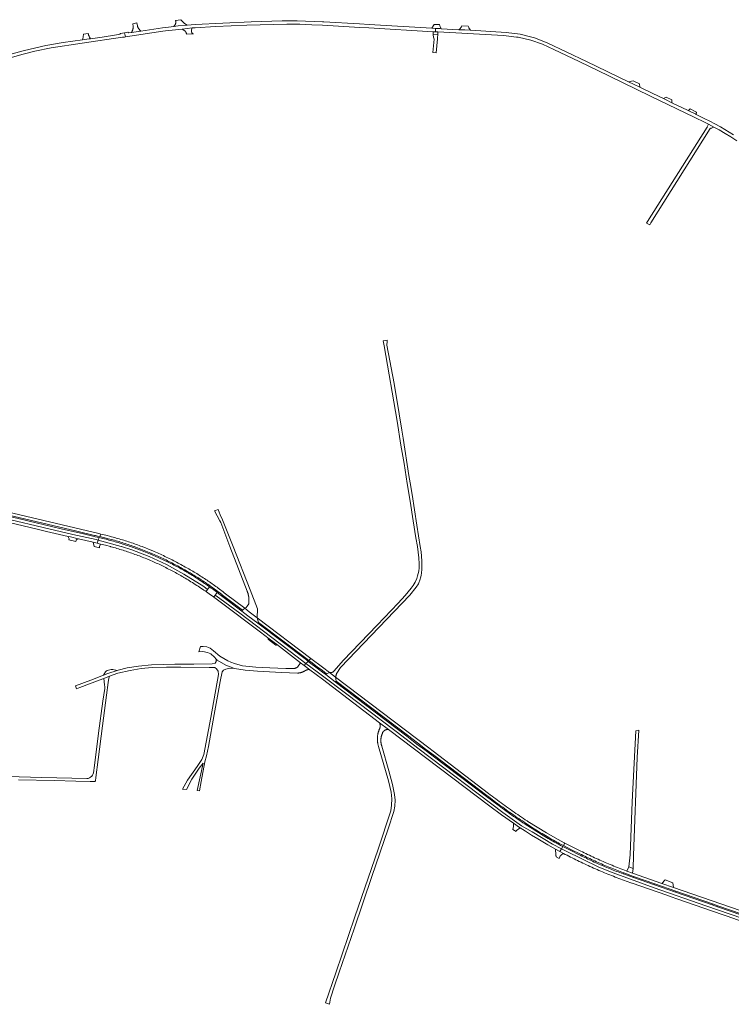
# Model space of a CAD drawing. Extents: x 146402 to 164798, y 455483 to 464134.
# Tile 561 of 575: x 160203 to 160901, y 461551 to 462517. Entities that reach past the tile are written whole.
import ezdxf

# ---------------------------------------------------------------- set-up
doc = ezdxf.new("R2010")
doc.units = 0
doc.header["$LTSCALE"] = 0.2
for name, color, linetype, lineweight in [('B-XX-VH-VERHARDING_ASFALT-GV', 252, 'CONTINUOUS', 18), ('B-XX-VH-VERHARDING_BETONSTRAATSTEEN-GV', 252, 'CONTINUOUS', 18), ('B-XX-VH-VERHARDING_FUNDERING_ZAND-GV', 252, 'CONTINUOUS', 18), ('B-XX-VH-VERHARDING_TEGEL-GV', 252, 'CONTINUOUS', 18)]:
    doc.layers.add(name, color=color, linetype=linetype, lineweight=lineweight)

msp = doc.modelspace()

# ---------------------------------------------------------------- linework, layer by layer
at = {"layer": 'B-XX-VH-VERHARDING_ASFALT-GV'}
for points in [[(160500, 462514.917), (160475.165, 462515.896), (160460.646, 462515.831), (160429.943, 462514.784), (160402.317, 462513.661), (160375.143, 462512.342), (160367.364, 462511.643), (160358.553, 462510.851), (160354.113, 462510.28), (160346.181, 462509.26), (160343.092, 462508.878), (160321.848, 462505.724), (160312.498, 462504.336), (160310.046, 462503.972), (160309.147, 462504.608), (160305.782, 462504.064), (160306.68, 462500.143), (160343.247, 462505.7), (160345.977, 462506.117), (160362.507, 462507.849), (160372.159, 462508.86), (160375.001, 462509.158), (160394.924, 462510.304), (160425.986, 462511.542), (160464.945, 462512.646), (160477.816, 462512.5), (160489.78, 462512.094), (160500, 462511.5), (160536.749, 462509.364), (160545.472, 462508.898), (160608.85, 462505.217), (160611.111, 462505.077), (160611.111, 462508.415), (160607.314, 462508.623), (160545.844, 462512.268), (160536.375, 462512.811), (160501.52, 462514.857)], [(160302.405, 462000), (160279.989, 462006.221), (160278.822, 462003.29), (160282.021, 462002.502), (160282.102, 462002.482), (160286.997, 462001.294), (160291.952, 462000), (160292.402, 461999.878), (160293.895, 461999.467), (160295.387, 461999.048), (160296.876, 461998.622), (160298.363, 461998.188), (160299.848, 461997.746), (160301.33, 461997.297), (160302.81, 461996.839), (160304.288, 461996.375), (160305.763, 461995.902), (160307.236, 461995.422), (160308.706, 461994.935), (160310.174, 461994.44), (160311.639, 461993.937), (160313.102, 461993.427), (160314.561, 461992.909), (160316.019, 461992.384), (160317.473, 461991.851), (160318.925, 461991.31), (160320.374, 461990.763), (160321.82, 461990.207), (160323.263, 461989.644), (160324.703, 461989.074), (160326.141, 461988.497), (160327.575, 461987.911), (160329.006, 461987.319), (160330.045, 461986.883), (160331.428, 461986.293), (160332.808, 461985.697), (160334.185, 461985.093), (160335.559, 461984.483), (160336.93, 461983.864), (160338.297, 461983.239), (160339.661, 461982.606), (160341.021, 461981.966), (160342.378, 461981.319), (160343.732, 461980.664), (160345.082, 461980.002), (160346.428, 461979.333), (160347.771, 461978.657), (160349.111, 461977.974), (160350.446, 461977.284), (160351.778, 461976.587), (160353.107, 461975.882), (160354.431, 461975.17), (160355.752, 461974.452), (160357.069, 461973.726), (160358.382, 461972.994), (160359.691, 461972.254), (160360.996, 461971.508), (160362.297, 461970.754), (160363.594, 461969.994), (160363.928, 461969.798), (160365.356, 461968.955), (160366.78, 461968.104), (160368.2, 461967.247), (160369.616, 461966.383), (160371.028, 461965.512), (160372.435, 461964.635), (160373.838, 461963.75), (160375.237, 461962.859), (160376.631, 461961.961), (160378.022, 461961.056), (160379.407, 461960.145), (160380.789, 461959.227), (160382.166, 461958.303), (160383.538, 461957.371), (160384.906, 461956.433), (160385.799, 461955.815), (160387.34, 461957.998), (160383.529, 461960.867), (160364.085, 461973.02), (160347.071, 461982.411), (160330.057, 461990.144), (160313.043, 461996.773), (160302.69, 461999.921)], [(160284.385, 462007.966), (160281.004, 462008.769), (160279.989, 462006.221), (160302.405, 462000), (160302.69, 461999.921), (160313.043, 461996.773), (160330.057, 461990.144), (160347.071, 461982.411), (160364.085, 461973.02), (160383.529, 461960.867), (160387.34, 461957.998), (160389.13, 461960.534), (160388.257, 461961.153), (160386.956, 461962.064), (160385.65, 461962.969), (160384.34, 461963.867), (160383.026, 461964.758), (160381.707, 461965.643), (160380.384, 461966.521), (160379.056, 461967.393), (160377.724, 461968.258), (160376.387, 461969.116), (160375.046, 461969.968), (160373.701, 461970.812), (160372.352, 461971.65), (160370.998, 461972.481), (160369.641, 461973.305), (160368.279, 461974.123), (160366.913, 461974.933), (160365.543, 461975.737), (160365.187, 461975.944), (160363.824, 461976.716), (160362.457, 461977.482), (160361.086, 461978.241), (160359.711, 461978.992), (160358.332, 461979.737), (160356.95, 461980.474), (160355.563, 461981.205), (160354.174, 461981.928), (160352.78, 461982.644), (160351.383, 461983.353), (160349.982, 461984.055), (160348.577, 461984.75), (160347.169, 461985.437), (160345.758, 461986.118), (160344.343, 461986.791), (160342.925, 461987.457), (160341.503, 461988.116), (160340.078, 461988.767), (160338.65, 461989.411), (160337.218, 461990.048), (160335.783, 461990.678), (160334.345, 461991.3), (160332.904, 461991.915), (160331.46, 461992.522), (160331.225, 461992.62), (160321.533, 461996.471), (160311.719, 462000), (160310.211, 462000.51), (160308.701, 462001.012), (160307.188, 462001.506), (160305.672, 462001.993), (160304.155, 462002.473), (160302.634, 462002.944), (160301.112, 462003.408), (160299.587, 462003.865), (160298.06, 462004.313), (160296.53, 462004.754), (160294.999, 462005.188), (160293.465, 462005.613), (160291.929, 462006.031), (160290.391, 462006.441), (160288.851, 462006.844), (160287.756, 462007.125)], [(160287.34, 462011.159), (160282.423, 462012.334), (160281.423, 462009.821), (160285.191, 462008.935), (160288.948, 462008.002), (160289.89, 462007.76), (160291.402, 462007.365), (160292.912, 462006.962), (160294.42, 462006.552), (160295.927, 462006.134), (160297.431, 462005.708), (160298.932, 462005.274), (160300.432, 462004.833), (160301.929, 462004.384), (160303.424, 462003.927), (160304.916, 462003.463), (160306.407, 462002.991), (160307.894, 462002.512), (160309.38, 462002.024), (160310.862, 462001.53), (160312.343, 462001.027), (160313.82, 462000.517), (160315.295, 462000), (160323.555, 461996.945), (160331.721, 461993.648), (160331.878, 461993.581), (160333.359, 461992.942), (160334.837, 461992.295), (160336.311, 461991.642), (160337.782, 461990.981), (160339.251, 461990.313), (160340.715, 461989.637), (160342.176, 461988.955), (160343.634, 461988.265), (160345.088, 461987.567), (160346.539, 461986.863), (160347.987, 461986.151), (160349.431, 461985.433), (160350.871, 461984.707), (160352.307, 461983.974), (160353.74, 461983.234), (160355.17, 461982.486), (160356.595, 461981.732), (160358.017, 461980.971), (160359.435, 461980.202), (160360.849, 461979.427), (160362.26, 461978.644), (160363.666, 461977.855), (160365.069, 461977.058), (160366.467, 461976.255), (160367.484, 461975.678), (160368.774, 461974.937), (160370.061, 461974.19), (160371.343, 461973.435), (160372.622, 461972.674), (160373.896, 461971.905), (160375.167, 461971.13), (160376.433, 461970.348), (160377.695, 461969.559), (160378.952, 461968.764), (160380.206, 461967.961), (160381.455, 461967.152), (160382.699, 461966.337), (160383.939, 461965.514), (160385.175, 461964.685), (160386.406, 461963.849), (160387.633, 461963.007), (160388.855, 461962.158), (160390.073, 461961.303), (160391.286, 461960.441), (160392.495, 461959.572), (160393.698, 461958.697), (160394.897, 461957.816), (160396.091, 461956.928), (160397.281, 461956.034), (160398.466, 461955.133), (160399.645, 461954.226), (160400.82, 461953.313), (160401.99, 461952.393), (160403.155, 461951.467), (160421.67, 461937.527), (160423.711, 461939.506), (160404.907, 461953.672), (160403.73, 461954.603), (160402.549, 461955.527), (160401.362, 461956.446), (160400.17, 461957.358), (160398.974, 461958.263), (160397.773, 461959.162), (160396.567, 461960.055), (160395.356, 461960.942), (160394.141, 461961.821), (160392.921, 461962.695), (160391.696, 461963.562), (160390.467, 461964.422), (160389.233, 461965.275), (160387.994, 461966.123), (160386.751, 461966.963), (160385.504, 461967.797), (160384.252, 461968.624), (160382.996, 461969.445), (160381.735, 461970.259), (160380.47, 461971.066), (160379.201, 461971.866), (160377.928, 461972.66), (160376.65, 461973.446), (160375.368, 461974.226), (160374.082, 461974.999), (160372.792, 461975.766), (160371.498, 461976.525), (160370.2, 461977.277), (160368.898, 461978.023), (160367.592, 461978.762), (160366.873, 461979.164), (160365.464, 461979.963), (160364.052, 461980.755), (160362.635, 461981.54), (160361.215, 461982.317), (160359.791, 461983.088), (160358.363, 461983.852), (160356.931, 461984.609), (160355.496, 461985.358), (160354.056, 461986.101), (160352.614, 461986.836), (160351.167, 461987.565), (160349.717, 461988.286), (160348.264, 461989), (160346.807, 461989.706), (160345.346, 461990.406), (160343.882, 461991.098), (160342.415, 461991.783), (160340.944, 461992.461), (160339.47, 461993.132), (160337.993, 461993.795), (160336.512, 461994.451), (160335.028, 461995.1), (160333.541, 461995.741), (160332.719, 461996.092), (160322.954, 462000), (160321.488, 462000.555), (160320.018, 462001.103), (160318.546, 462001.643), (160317.071, 462002.175), (160315.593, 462002.7), (160314.113, 462003.218), (160312.63, 462003.728), (160311.145, 462004.23), (160309.657, 462004.725), (160308.167, 462005.212), (160306.674, 462005.692), (160305.178, 462006.164), (160303.681, 462006.628), (160302.18, 462007.085), (160300.678, 462007.534), (160299.173, 462007.975), (160297.666, 462008.409), (160296.157, 462008.835), (160294.646, 462009.253), (160293.133, 462009.664), (160292.236, 462009.903)], [(160389.553, 461960.235), (160389.13, 461960.534), (160387.34, 461957.998), (160385.799, 461955.815), (160386.269, 461955.489), (160387.628, 461954.538), (160388.983, 461953.58), (160390.332, 461952.616), (160391.677, 461951.646), (160393.017, 461950.669), (160393.331, 461950.438), (160394.741, 461952.426), (160396.611, 461955.061), (160395.964, 461955.548), (160394.691, 461956.499), (160393.414, 461957.442), (160392.131, 461958.38), (160390.845, 461959.31)], [(160399.334, 461948.968), (160394.741, 461952.426), (160393.331, 461950.438), (160394.353, 461949.685), (160395.684, 461948.695), (160397.01, 461947.699), (160398.331, 461946.696), (160399.647, 461945.687), (160439.291, 461915.862), (160443.419, 461912.808), (160447.61, 461909.612), (160454.819, 461904.115), (160478.463, 461886.086), (160481.975, 461883.426), (160483.901, 461885.282), (160458.606, 461904.739), (160419.092, 461934.599)], [(160397.232, 461954.592), (160396.611, 461955.061), (160394.741, 461952.426), (160399.334, 461948.968), (160419.092, 461934.599), (160458.606, 461904.739), (160483.901, 461885.282), (160486.084, 461887.385), (160484.298, 461888.742), (160436.688, 461924.785), (160426.878, 461932.211), (160420.987, 461936.616), (160402.255, 461950.702), (160401.007, 461951.684), (160399.753, 461952.66), (160398.495, 461953.629)], [(160428.244, 461935.986), (160423.711, 461939.506), (160421.67, 461937.527), (160420.987, 461936.616), (160426.878, 461932.211), (160436.688, 461924.785), (160437.419, 461925.622), (160436.094, 461930.051)], [(160488.796, 461890.203), (160436.094, 461930.051), (160437.419, 461925.622), (160484.961, 461889.675), (160486.731, 461888.325)], [(160500, 461881.734), (160488.796, 461890.203), (160486.731, 461888.325), (160488.526, 461886.975), (160488.626, 461886.9), (160495.014, 461882.026), (160500, 461878.264), (160503.989, 461875.255), (160507.051, 461876.405)], [(160494.717, 461876.962), (160483.901, 461885.282), (160481.975, 461883.426), (160487.588, 461879.177), (160500, 461869.745), (160556.16, 461827.066), (160564.752, 461820.6), (160664.221, 461745.334), (160675.752, 461736.803), (160687.441, 461728.491), (160693.374, 461724.516), (160693.968, 461724.13), (160699.361, 461720.624), (160705.403, 461716.812), (160711.497, 461713.084), (160716.384, 461710.176), (160721.302, 461707.322), (160728.924, 461703.033), (160733.113, 461700.811), (160734.682, 461703.427), (160726.01, 461707.96), (160705.808, 461720.156), (160695.549, 461725.895), (160677.004, 461739.167), (160594.934, 461801.222), (160572.295, 461818.457), (160569.681, 461820.448), (160523.883, 461855.181), (160500, 461873.017)], [(160487.458, 461886.309), (160486.084, 461887.385), (160483.901, 461885.282), (160494.717, 461876.962), (160500, 461873.017), (160523.883, 461855.181), (160569.681, 461820.448), (160572.295, 461818.457), (160594.934, 461801.222), (160677.004, 461739.167), (160695.549, 461725.895), (160705.808, 461720.156), (160726.01, 461707.96), (160734.682, 461703.427), (160736.029, 461705.671), (160733.878, 461706.814), (160731.733, 461707.969), (160731.052, 461708.339), (160729.446, 461709.219), (160727.845, 461710.105), (160726.248, 461710.998), (160724.655, 461711.898), (160723.065, 461712.805), (160721.48, 461713.719), (160719.898, 461714.64), (160718.321, 461715.567), (160716.747, 461716.502), (160715.178, 461717.444), (160713.613, 461718.392), (160712.052, 461719.347), (160710.495, 461720.309), (160708.943, 461721.278), (160707.395, 461722.254), (160705.851, 461723.236), (160704.311, 461724.225), (160699.951, 461727.032), (160698.655, 461727.885), (160696.819, 461729.102), (160694.987, 461730.325), (160693.16, 461731.554), (160691.337, 461732.791), (160689.519, 461734.034), (160687.706, 461735.283), (160685.897, 461736.54), (160684.092, 461737.802), (160682.293, 461739.071), (160680.497, 461740.347), (160678.707, 461741.63), (160676.921, 461742.918), (160675.14, 461744.214), (160673.363, 461745.515), (160671.591, 461746.824), (160669.825, 461748.138), (160668.062, 461749.459), (160666.305, 461750.787), (160664.552, 461752.12), (160662.805, 461753.46), (160661.062, 461754.807), (160608.68, 461794.337), (160600.586, 461800.444), (160592.856, 461806.278), (160582.857, 461813.895), (160512.7, 461867.183), (160503.335, 461874.374), (160500, 461876.876), (160494.773, 461880.798)], [(160512.996, 461871.779), (160507.051, 461876.405), (160503.989, 461875.255), (160503.335, 461874.374), (160512.7, 461867.183), (160513.415, 461868.092)], [(160604.321, 461802.449), (160512.996, 461871.779), (160513.415, 461868.092), (160583.59, 461814.837), (160593.486, 461807.303), (160601.331, 461801.359), (160609.409, 461795.238), (160661.549, 461755.731), (160663.241, 461754.42), (160664.938, 461753.116), (160666.64, 461751.819), (160668.347, 461750.527), (160670.059, 461749.242), (160671.775, 461747.963), (160673.496, 461746.691), (160675.222, 461745.425), (160676.953, 461744.166), (160678.688, 461742.913), (160680.428, 461741.667), (160682.173, 461740.427), (160683.922, 461739.194), (160685.676, 461737.967), (160687.435, 461736.747), (160689.198, 461735.533), (160690.965, 461734.326), (160692.737, 461733.126), (160694.514, 461731.932), (160696.295, 461730.745), (160698.08, 461729.564), (160699.87, 461728.39), (160700.493, 461727.984), (160704.782, 461725.153), (160706.337, 461724.158), (160707.896, 461723.17), (160709.46, 461722.188), (160711.027, 461721.213), (160712.599, 461720.245), (160714.175, 461719.284), (160715.756, 461718.33), (160717.34, 461717.383), (160718.928, 461716.442), (160720.521, 461715.508), (160722.117, 461714.582), (160723.718, 461713.662), (160725.323, 461712.749), (160726.931, 461711.843), (160728.543, 461710.944), (160730.16, 461710.052), (160731.78, 461709.167), (160732.444, 461708.807), (160734.511, 461707.696), (160736.584, 461706.596), (160737.999, 461708.955), (160737.638, 461709.144), (160737.278, 461709.333), (160728.52, 461714.072), (160719.878, 461719.02), (160710.756, 461724.546), (160701.786, 461730.316), (160701.015, 461730.821), (160699.16, 461732.045), (160697.31, 461733.274), (160695.464, 461734.511), (160693.622, 461735.754), (160691.785, 461737.003), (160689.953, 461738.26), (160688.125, 461739.522), (160686.301, 461740.792), (160684.482, 461742.068), (160682.668, 461743.35), (160680.859, 461744.639), (160679.054, 461745.935), (160677.253, 461747.237), (160675.458, 461748.545), (160673.667, 461749.861), (160671.881, 461751.182), (160670.099, 461752.51), (160668.323, 461753.844), (160666.551, 461755.185), (160664.784, 461756.532), (160663.022, 461757.885), (160608.628, 461799.179)]]:
    msp.add_lwpolyline(points, close=True, dxfattribs=at)
for points in [[(160903.513, 462404.11), (160899.258, 462406.744), (160894.956, 462409.238), (160890.675, 462411.768), (160885.156, 462414.654), (160880.149, 462417.338), (160874.851, 462419.949), (160866.99, 462424.055), (160866.53, 462424.295), (160858.905, 462427.896), (160858.29, 462428.186), (160843.678, 462435.192), (160836.177, 462438.917), (160834.66, 462439.63), (160824.206, 462444.544), (160811.438, 462450.739), (160800.574, 462456.01), (160759.225, 462476.071), (160720.731, 462494.421), (160708.126, 462499.321), (160705.452, 462500), (160694.235, 462502.848), (160680.274, 462504.583), (160645.28, 462506.568), (160639.796, 462506.879), (160634.514, 462507.136), (160634.042, 462507.162), (160616.598, 462508.115), (160615.224, 462508.19), (160611.111, 462508.415), (160611.111, 462505.077), (160613.476, 462504.931), (160677.762, 462501.479), (160690.627, 462500), (160692.08, 462499.833), (160704.641, 462496.929), (160716.048, 462492.891), (160727.321, 462487.881), (160751.984, 462476.072), (160781.023, 462462.035), (160822.035, 462442.032), (160864.821, 462421.283), (160875.786, 462416.018), (160878.924, 462414.334), (160884.214, 462411.547), (160889.393, 462408.811), (160895.328, 462405.462), (160900.794, 462402.135), (160906.896, 462398.115)], [(160193.558, 462479.711), (160206.262, 462483.012), (160217.707, 462485.979), (160233.883, 462489.412), (160264.15, 462494.005), (160303.905, 462499.721), (160305.741, 462500), (160306.68, 462500.143), (160305.782, 462504.064), (160301.939, 462503.443), (160301.121, 462502.827), (160297.796, 462502.062), (160283.887, 462500), (160272.235, 462498.273), (160271.07, 462498.1), (160264.482, 462497.165), (160245.466, 462494.467), (160228.42, 462491.715), (160213.16, 462488.111), (160206.379, 462486.372), (160186.093, 462480.898)], [(160157.935, 462031.736), (160220.003, 462017.155), (160221.508, 462016.802), (160229.338, 462014.903), (160250.37, 462009.997), (160252.62, 462009.472), (160260.152, 462007.688), (160260.708, 462007.556), (160274.884, 462004.259), (160278.822, 462003.29), (160279.989, 462006.221), (160277.951, 462006.787), (160255.034, 462011.759), (160225.868, 462018.585), (160159.635, 462034.328)], [(160159.635, 462034.328), (160225.868, 462018.585), (160255.034, 462011.759), (160277.951, 462006.787), (160279.989, 462006.221), (160281.004, 462008.769), (160278.974, 462009.232), (160276.942, 462009.682), (160275.881, 462009.956), (160265.47, 462012.394), (160243.715, 462017.448), (160177.815, 462033.102)], [(160175.278, 462034.909), (160257.734, 462015.345), (160259.045, 462015.052), (160276.171, 462011.009), (160277.205, 462010.753), (160279.316, 462010.294), (160281.423, 462009.821), (160282.423, 462012.334), (160281.469, 462012.552), (160280.514, 462012.767), (160172.331, 462038.418)], [(160935.601, 461630.066), (160887.754, 461646.637), (160882.453, 461648.473), (160846.52, 461660.873), (160825.895, 461668.067), (160805.211, 461675.28), (160795.497, 461678.823), (160795.132, 461678.954), (160793.532, 461679.532), (160791.934, 461680.117), (160790.339, 461680.71), (160788.747, 461681.31), (160787.158, 461681.918), (160785.571, 461682.534), (160783.988, 461683.157), (160782.407, 461683.787), (160780.83, 461684.425), (160779.255, 461685.07), (160777.683, 461685.722), (160776.115, 461686.382), (160774.55, 461687.049), (160772.988, 461687.724), (160771.429, 461688.406), (160769.873, 461689.095), (160768.321, 461689.792), (160766.771, 461690.496), (160765.225, 461691.207), (160763.683, 461691.925), (160762.144, 461692.651), (160760.608, 461693.384), (160759.076, 461694.124), (160757.547, 461694.871), (160756.022, 461695.626), (160754.5, 461696.387), (160752.982, 461697.156), (160751.468, 461697.932), (160743.709, 461701.722), (160736.029, 461705.671), (160734.682, 461703.427), (160738.636, 461701.36), (160771.464, 461685.29), (160785.353, 461679.982), (160825.757, 461665.06), (160876.262, 461647.555), (160924.242, 461631.199)], [(160938.685, 461632.95), (160844.779, 461665.581), (160833.149, 461669.476), (160804.52, 461679.474), (160798.802, 461681.638), (160798.281, 461681.83), (160796.526, 461682.482), (160794.774, 461683.141), (160793.025, 461683.808), (160791.279, 461684.482), (160789.535, 461685.163), (160787.795, 461685.852), (160786.057, 461686.549), (160784.323, 461687.253), (160782.591, 461687.964), (160780.863, 461688.683), (160779.137, 461689.409), (160777.415, 461690.142), (160775.696, 461690.883), (160773.98, 461691.631), (160772.268, 461692.387), (160770.558, 461693.15), (160768.852, 461693.92), (160767.149, 461694.697), (160765.45, 461695.482), (160763.753, 461696.274), (160762.061, 461697.073), (160760.371, 461697.88), (160758.685, 461698.693), (160757.003, 461699.514), (160755.324, 461700.342), (160753.649, 461701.177), (160745.784, 461704.985), (160737.999, 461708.955), (160736.584, 461706.596), (160744.619, 461702.469), (160752.74, 461698.514), (160754.352, 461697.707), (160755.967, 461696.908), (160757.586, 461696.116), (160759.208, 461695.33), (160760.834, 461694.553), (160762.463, 461693.782), (160764.095, 461693.019), (160765.731, 461692.262), (160767.37, 461691.513), (160769.013, 461690.772), (160770.659, 461690.038), (160772.308, 461689.31), (160773.96, 461688.591), (160775.616, 461687.878), (160777.274, 461687.174), (160778.936, 461686.476), (160780.601, 461685.786), (160782.269, 461685.103), (160783.94, 461684.427), (160785.614, 461683.759), (160787.29, 461683.099), (160788.97, 461682.446), (160790.653, 461681.8), (160792.338, 461681.162), (160794.027, 461680.531), (160795.718, 461679.908), (160795.887, 461679.846), (160805.424, 461676.291), (160826.253, 461669.099), (160846.82, 461661.949), (160882.805, 461649.41), (160888.088, 461647.6), (160935.926, 461630.999)], [(160924.242, 461631.199), (160876.262, 461647.555), (160825.757, 461665.06), (160785.353, 461679.982), (160771.464, 461685.29), (160738.636, 461701.36), (160734.682, 461703.427), (160733.113, 461700.811), (160736.752, 461698.874), (160738.453, 461697.976), (160740.158, 461697.085), (160741.866, 461696.201), (160743.578, 461695.324), (160745.294, 461694.454), (160747.013, 461693.591), (160748.736, 461692.736), (160750.462, 461691.888), (160752.192, 461691.047), (160753.926, 461690.213), (160755.663, 461689.386), (160757.403, 461688.567), (160759.146, 461687.754), (160760.894, 461686.949), (160762.644, 461686.152), (160764.398, 461685.361), (160766.155, 461684.578), (160767.915, 461683.803), (160769.678, 461683.034), (160771.445, 461682.273), (160773.214, 461681.519), (160774.987, 461680.773), (160776.763, 461680.034), (160778.542, 461679.302), (160780.324, 461678.578), (160782.109, 461677.861), (160783.897, 461677.152), (160785.688, 461676.45), (160787.482, 461675.756), (160789.279, 461675.069), (160791.078, 461674.389), (160792.88, 461673.717), (160794.686, 461673.053), (160796.494, 461672.396), (160798.304, 461671.746), (160800.117, 461671.104), (160801.933, 461670.47), (160803.752, 461669.843), (160804.038, 461669.745), (160837.954, 461657.826), (160842.446, 461656.248), (160847.988, 461654.354), (160892.312, 461639.016), (160897.253, 461637.287), (160932.277, 461625.077)]]:
    msp.add_lwpolyline(points, dxfattribs=at)
at = {"layer": 'B-XX-VH-VERHARDING_BETONSTRAATSTEEN-GV'}
for points in [[(160362.451, 462515.396), (160361.179, 462516.988), (160355.874, 462516.144), (160355.914, 462516), (160355.954, 462515.856), (160356.019, 462515.565), (160356.068, 462515.271), (160356.101, 462514.974), (160356.118, 462514.676), (160356.119, 462514.378), (160356.104, 462514.08), (160356.073, 462513.783), (160356.027, 462513.488), (160355.964, 462513.197), (160355.887, 462512.909), (160355.8, 462512.643), (160354.113, 462510.28), (160358.553, 462510.851), (160367.364, 462511.643), (160364.713, 462513.413)], [(160318.434, 462510.924), (160317.782, 462513.76), (160313.927, 462513.056), (160314.295, 462510.315), (160314.349, 462509.908), (160314.322, 462509.495), (160314.279, 462509.083), (160314.221, 462508.673), (160314.146, 462508.266), (160314.057, 462507.861), (160313.952, 462507.461), (160313.832, 462507.065), (160313.697, 462506.674), (160313.547, 462506.288), (160313.382, 462505.909), (160313.203, 462505.536), (160313.01, 462505.17), (160312.803, 462504.813), (160312.583, 462504.463), (160312.498, 462504.336), (160321.848, 462505.724), (160321.53, 462506.014), (160321.222, 462506.316), (160320.925, 462506.629), (160320.64, 462506.953), (160320.367, 462507.287), (160320.106, 462507.63), (160319.858, 462507.983), (160319.624, 462508.345), (160319.402, 462508.715), (160319.195, 462509.093), (160319.002, 462509.478), (160318.823, 462509.87), (160318.658, 462510.268), (160318.508, 462510.672), (160318.458, 462510.819)], [(160371.562, 462506.992), (160372.159, 462508.86), (160362.507, 462507.849), (160364.947, 462505.909), (160365.152, 462505.737), (160365.346, 462505.554), (160365.53, 462505.359), (160365.701, 462505.153), (160365.859, 462504.938), (160366.005, 462504.713), (160366.137, 462504.481), (160366.254, 462504.24), (160366.305, 462504.119), (160366.358, 462503.994), (160366.446, 462503.741), (160366.519, 462503.484), (160366.576, 462503.223), (160366.618, 462502.958), (160366.644, 462502.692), (160366.646, 462502.661), (160373.408, 462503.025), (160373.217, 462503.086), (160373.03, 462503.163), (160372.851, 462503.254), (160372.679, 462503.359), (160372.515, 462503.477), (160372.361, 462503.609), (160372.218, 462503.751), (160372.087, 462503.905), (160371.968, 462504.068), (160371.863, 462504.24), (160371.771, 462504.42), (160371.693, 462504.607), (160371.63, 462504.799), (160371.583, 462504.995), (160371.569, 462505.071), (160371.51, 462505.281), (160371.465, 462505.495), (160371.435, 462505.711), (160371.42, 462505.93), (160371.42, 462506.148), (160371.435, 462506.367), (160371.464, 462506.583), (160371.508, 462506.797)], [(160615.315, 462510.881), (160615.032, 462512.227), (160609.865, 462512.196), (160607.314, 462508.623), (160611.111, 462508.415), (160615.224, 462508.19), (160616.598, 462508.115), (160615.536, 462510.404)], [(160643.21, 462510.581), (160636.965, 462510.88), (160636.462, 462510.034), (160636.256, 462509.687), (160636.036, 462509.348), (160635.802, 462509.017), (160635.678, 462508.855), (160635.556, 462508.696), (160635.298, 462508.385), (160635.027, 462508.085), (160634.745, 462507.795), (160634.452, 462507.517), (160634.148, 462507.25), (160634.042, 462507.162), (160634.514, 462507.136), (160639.796, 462506.879), (160645.28, 462506.568), (160645.028, 462506.899), (160644.788, 462507.24), (160644.562, 462507.589), (160644.348, 462507.946), (160644.149, 462508.312), (160643.964, 462508.685), (160643.793, 462509.064), (160643.637, 462509.45)], [(160270.214, 462503.131), (160270.141, 462503.543), (160265.441, 462502.902), (160265.438, 462502.606), (160265.421, 462502.168), (160265.387, 462501.73), (160265.338, 462501.293), (160265.273, 462500.859), (160265.192, 462500.428), (160265.096, 462500), (160264.482, 462497.165), (160271.07, 462498.1), (160272.235, 462498.273), (160271.344, 462500), (160271.154, 462500.365), (160270.975, 462500.744), (160270.81, 462501.128), (160270.661, 462501.519), (160270.526, 462501.916), (160270.407, 462502.317), (160270.303, 462502.722)], [(160613.282, 462502.604), (160608.733, 462502.848), (160608.696, 462502.104), (160608.7, 462502.088), (160609.171, 462500), (160609.617, 462498.021), (160608.559, 462484.791), (160611.769, 462484.629), (160612.878, 462498.084), (160613.036, 462500), (160613.189, 462501.857), (160613.219, 462501.856)], [(160611.111, 462505.077), (160608.85, 462505.217), (160608.733, 462502.848), (160613.282, 462502.604), (160613.476, 462504.931)], [(160811.299, 462453.893), (160804.947, 462457.135), (160800.574, 462456.01), (160811.438, 462450.739)], [(160842.937, 462438.365), (160837.477, 462440.952), (160836, 462440.213), (160834.66, 462439.63), (160836.177, 462438.917), (160843.678, 462435.192), (160842.872, 462436.3)], [(160865.928, 462426.919), (160861.027, 462429.359), (160860.387, 462428.764), (160860.189, 462428.601), (160859.981, 462428.451), (160859.764, 462428.315), (160859.539, 462428.192), (160858.905, 462427.896), (160866.53, 462424.295), (160866.99, 462424.055), (160866.982, 462424.813), (160866.995, 462425.093), (160867.024, 462425.372), (160867.069, 462425.648), (160867.203, 462426.257)], [(160563.445, 462201.465), (160563.463, 462202.61), (160559.561, 462201.752), (160560.499, 462197.007), (160573.529, 462123.04), (160577.153, 462099.462), (160580.296, 462081.439), (160583.344, 462061.947), (160586.292, 462044.446), (160589.144, 462025.289), (160591.841, 462008.569), (160593.27, 462000), (160594.516, 461988.998), (160595.1, 461983.076), (160595.147, 461981.339), (160595.067, 461979.289), (160594.535, 461975.884), (160593.35, 461971.254), (160592.645, 461968.689), (160591.016, 461965.168), (160589.088, 461961.959), (160587.233, 461959.167), (160581.261, 461951.881), (160574.289, 461944.578), (160553.722, 461923.033), (160520.421, 461888.148), (160511.704, 461878.157), (160511.605, 461878.034), (160511.477, 461877.887), (160511.343, 461877.745), (160511.204, 461877.608), (160511.059, 461877.478), (160510.909, 461877.353), (160510.753, 461877.235), (160510.593, 461877.123), (160510.429, 461877.018), (160510.261, 461876.92), (160510.088, 461876.828), (160509.912, 461876.744), (160509.733, 461876.668), (160509.55, 461876.598), (160509.365, 461876.536), (160509.178, 461876.482), (160508.988, 461876.435), (160508.797, 461876.396), (160508.605, 461876.365), (160508.411, 461876.343), (160508.216, 461876.328), (160508.021, 461876.32), (160507.826, 461876.321), (160507.631, 461876.33), (160507.437, 461876.347), (160507.243, 461876.372), (160507.051, 461876.405), (160512.996, 461871.779), (160512.999, 461871.807), (160513.041, 461872.116), (160513.09, 461872.424), (160513.147, 461872.731), (160513.212, 461873.036), (160513.285, 461873.34), (160513.366, 461873.641), (160513.454, 461873.941), (160513.55, 461874.238), (160513.653, 461874.532), (160513.764, 461874.824), (160513.883, 461875.113), (160514.009, 461875.398), (160514.142, 461875.681), (160514.179, 461875.756), (160514.092, 461875.821), (160517.663, 461881.377), (160585.794, 461952.418), (160592.012, 461960.223), (160594.239, 461963.589), (160595.837, 461967.907), (160596.178, 461969.208), (160596.853, 461971.783), (160597.359, 461974.133), (160597.386, 461974.457), (160597.622, 461977.338), (160597.628, 461986.009), (160596.866, 461994.849), (160595.925, 462000), (160592.567, 462020.902), (160588.206, 462051.03), (160586.231, 462062.555), (160584.994, 462069.771), (160579.232, 462106.31), (160577.843, 462114.254), (160575.207, 462130.391), (160570.368, 462160.012), (160563.386, 462197.689), (160563.442, 462201.275), (160563.421, 462201.393)], [(160399.587, 462031.276), (160397.671, 462036.351), (160394.252, 462034.965), (160399.414, 462025.215), (160400.154, 462023.476), (160409.185, 462000), (160426.045, 461956.173), (160426.193, 461955.867), (160426.345, 461955.536), (160426.489, 461955.201), (160426.626, 461954.862), (160426.756, 461954.521), (160426.878, 461954.177), (160426.993, 461953.831), (160427.1, 461953.482), (160427.2, 461953.131), (160427.291, 461952.777), (160427.375, 461952.422), (160427.451, 461952.065), (160427.519, 461951.707), (160427.58, 461951.347), (160427.632, 461950.986), (160427.636, 461950.954), (160427.922, 461947.545), (160427.912, 461945.143), (160427.641, 461943.75), (160426.29, 461941.547), (160425.12, 461940.316), (160423.711, 461939.506), (160428.244, 461935.986), (160436.094, 461930.051), (160436.273, 461938.887), (160428.984, 461957.498), (160412.336, 462000), (160402.113, 462026.098)], [(160252.62, 462009.472), (160250.37, 462009.997), (160250.849, 462008.974), (160251.144, 462008.266), (160251.315, 462007.515), (160251.193, 462006.555), (160257.919, 462004.872), (160258.413, 462006.418), (160258.87, 462007.004), (160260.152, 462007.688)], [(160278.822, 462003.29), (160274.884, 462004.259), (160275.969, 462000), (160281.136, 461998.795), (160281.123, 461999.39), (160281.316, 462000), (160282.102, 462002.482), (160282.021, 462002.502)], [(160386.6, 461901.555), (160382.95, 461902.106), (160380.359, 461902.033), (160378.621, 461896.874), (160382.666, 461897.002), (160387.194, 461896.125), (160390.417, 461894.859), (160394.069, 461891.603), (160395.744, 461889.385), (160396.679, 461888.586), (160405.18, 461883.723), (160409.446, 461882.058), (160413.584, 461880.441), (160424.188, 461878.663), (160436.344, 461877.602), (160459.739, 461876.382), (160475.705, 461875.879), (160476.054, 461875.9), (160476.402, 461875.929), (160476.75, 461875.965), (160477.097, 461876.01), (160477.443, 461876.063), (160477.787, 461876.123), (160478.13, 461876.192), (160478.471, 461876.268), (160478.811, 461876.352), (160479.148, 461876.444), (160479.483, 461876.543), (160479.816, 461876.65), (160480.147, 461876.765), (160480.474, 461876.887), (160480.799, 461877.016), (160481.121, 461877.153), (160481.439, 461877.298), (160481.754, 461877.449), (160482.066, 461877.608), (160482.374, 461877.774), (160482.677, 461877.947), (160482.937, 461878.102), (160483.038, 461878.176), (160483.218, 461878.299), (160483.401, 461878.416), (160483.589, 461878.526), (160483.781, 461878.629), (160483.977, 461878.725), (160484.175, 461878.813), (160484.377, 461878.894), (160484.582, 461878.968), (160484.789, 461879.034), (160484.999, 461879.092), (160485.211, 461879.143), (160485.424, 461879.186), (160485.639, 461879.221), (160485.855, 461879.248), (160486.071, 461879.267), (160486.289, 461879.278), (160486.506, 461879.281), (160486.724, 461879.276), (160486.941, 461879.263), (160487.158, 461879.242), (160487.374, 461879.214), (160487.588, 461879.177), (160481.975, 461883.426), (160478.463, 461886.086), (160475.583, 461881.784), (160475.498, 461881.722), (160475.29, 461881.579), (160475.078, 461881.443), (160474.862, 461881.313), (160474.642, 461881.19), (160474.418, 461881.075), (160474.19, 461880.966), (160473.959, 461880.865), (160473.725, 461880.771), (160473.488, 461880.685), (160473.249, 461880.606), (160473.007, 461880.535), (160472.763, 461880.471), (160472.517, 461880.415), (160472.269, 461880.368), (160472.021, 461880.328), (160471.771, 461880.295), (160471.52, 461880.271), (160471.268, 461880.255), (160471.016, 461880.247), (160464.226, 461880.247), (160448.431, 461880.908), (160434.829, 461881.72), (160421.714, 461883.098), (160413.893, 461885.199), (160413.789, 461885.241), (160410.221, 461886.637), (160407.145, 461887.838), (160399.305, 461892.323), (160393.169, 461897.568), (160389.728, 461900.464)], [(160396.679, 461888.586), (160395.744, 461889.385), (160395.834, 461887.189), (160394.828, 461885.645), (160391.93, 461884.801), (160373.688, 461884.56), (160371.857, 461884.578), (160355.234, 461884.742), (160332.171, 461884.053), (160319.569, 461882.71), (160308.459, 461881.02), (160299.552, 461878.853), (160298.59, 461878.528), (160289.421, 461875.433), (160285.065, 461873.753), (160272.703, 461868.988), (160257.769, 461863.343), (160258.691, 461860.424), (160261.853, 461861.578), (160280.812, 461869.061), (160285.357, 461870.708), (160291.047, 461872.771), (160299.099, 461875.689), (160311.337, 461878.541), (160321.971, 461880.28), (160332.95, 461881.27), (160347.128, 461881.749), (160361.173, 461881.828), (160388.904, 461881.45), (160394.557, 461881.253), (160396.214, 461880.121), (160397.61, 461877.703), (160397.955, 461874.512), (160390.39, 461832.443), (160383.538, 461795.932), (160381.592, 461791.069), (160377.085, 461784.105), (160367.633, 461770.654), (160362.779, 461762.021), (160366.529, 461761.744), (160371.757, 461771.656), (160379.2, 461782.684), (160382.868, 461787.577), (160376.94, 461760.511), (160379.355, 461760.357), (160381.057, 461769.415), (160384.72, 461788.913), (160386.284, 461794.727), (160388.247, 461803.943), (160393.873, 461835.224), (160399.712, 461867.595), (160401.767, 461877.03), (160402.975, 461878.75), (160405.12, 461879.815), (160408.999, 461880.631), (160413.584, 461880.441), (160409.446, 461882.058), (160405.18, 461883.723)], [(160486.731, 461888.325), (160484.961, 461889.675), (160484.298, 461888.742), (160486.084, 461887.385)], [(160298.59, 461878.528), (160294.288, 461879.361), (160292.659, 461879.276), (160288.711, 461878.329), (160287.816, 461877.838), (160287.248, 461877.144), (160285.065, 461873.753), (160289.421, 461875.433)], [(160564.752, 461820.6), (160556.16, 461827.066), (160556.178, 461827.022), (160556.266, 461826.789), (160556.348, 461826.553), (160556.421, 461826.314), (160556.487, 461826.074), (160556.545, 461825.831), (160556.595, 461825.586), (160556.638, 461825.341), (160556.672, 461825.093), (160556.699, 461824.845), (160556.718, 461824.596), (160556.728, 461824.347), (160556.731, 461824.097), (160556.726, 461823.848), (160556.712, 461823.599), (160556.691, 461823.35), (160556.662, 461823.102), (160556.625, 461822.855), (160556.58, 461822.61), (160556.527, 461822.366), (160556.466, 461822.124), (160556.398, 461821.884), (160556.321, 461821.646), (160556.238, 461821.411), (160556.147, 461821.179), (160556.048, 461820.949), (160555.942, 461820.723), (160555.829, 461820.501), (160555.709, 461820.282), (160555.548, 461819.873), (160555.394, 461819.46), (160555.249, 461819.045), (160555.11, 461818.628), (160554.979, 461818.208), (160554.856, 461817.785), (160554.741, 461817.361), (160554.633, 461816.934), (160554.533, 461816.506), (160554.441, 461816.076), (160554.357, 461815.644), (160554.28, 461815.211), (160554.212, 461814.776), (160554.151, 461814.341), (160554.098, 461813.904), (160554.054, 461813.466), (160554.017, 461813.028), (160553.988, 461812.589), (160553.968, 461812.149), (160553.955, 461811.71), (160553.95, 461811.27), (160553.953, 461810.83), (160553.964, 461810.39), (160553.983, 461809.951), (160554.011, 461809.512), (160554.046, 461809.073), (160554.089, 461808.635), (160554.14, 461808.198), (160554.199, 461807.762), (160554.266, 461807.328), (160554.341, 461806.894), (160554.424, 461806.462), (160554.514, 461806.032), (160554.612, 461805.603), (160554.718, 461805.176), (160554.832, 461804.751), (160554.954, 461804.328), (160555.083, 461803.908), (160555.142, 461803.725), (160564.749, 461770.203), (160567.417, 461759.031), (160568.022, 461752.412), (160567.856, 461746.144), (160567.032, 461740.56), (160554.717, 461703.235), (160531.916, 461636.629), (160513.25, 461581.864), (160503.051, 461552.302), (160507.074, 461550.876), (160507.984, 461557.065), (160512.036, 461569.069), (160516.591, 461582.562), (160531.044, 461624.776), (160548.685, 461676.34), (160564.682, 461722.954), (160570.024, 461739.972), (160571.007, 461745.154), (160571.286, 461751.041), (160570.873, 461756.9), (160568.894, 461766.671), (160565.173, 461780.089), (160558.364, 461804.164), (160558.253, 461804.489), (160558.14, 461804.841), (160558.036, 461805.194), (160557.939, 461805.551), (160557.849, 461805.909), (160557.768, 461806.269), (160557.694, 461806.631), (160557.628, 461806.994), (160557.57, 461807.359), (160557.52, 461807.725), (160557.478, 461808.091), (160557.444, 461808.459), (160557.418, 461808.827), (160557.4, 461809.196), (160557.39, 461809.565), (160557.388, 461809.934), (160557.393, 461810.303), (160557.407, 461810.672), (160557.429, 461811.041), (160557.459, 461811.409), (160557.497, 461811.776), (160557.542, 461812.142), (160557.596, 461812.508), (160557.657, 461812.872), (160557.727, 461813.234), (160557.804, 461813.595), (160557.889, 461813.955), (160557.982, 461814.312), (160558.083, 461814.667), (160558.191, 461815.02), (160558.307, 461815.371), (160558.43, 461815.719), (160558.561, 461816.064), (160558.699, 461816.406), (160558.845, 461816.745), (160558.998, 461817.081), (160559.159, 461817.414), (160559.326, 461817.743), (160559.428, 461817.91), (160559.547, 461818.09), (160559.673, 461818.266), (160559.805, 461818.437), (160559.943, 461818.602), (160560.088, 461818.763), (160560.238, 461818.918), (160560.394, 461819.067), (160560.555, 461819.211), (160560.722, 461819.348), (160560.893, 461819.479), (160561.069, 461819.604), (160561.25, 461819.722), (160561.435, 461819.834), (160561.624, 461819.938), (160561.817, 461820.036), (160562.013, 461820.126), (160562.212, 461820.209), (160562.415, 461820.284), (160562.62, 461820.352), (160562.827, 461820.412), (160563.036, 461820.464), (160563.247, 461820.509), (160563.46, 461820.546), (160563.674, 461820.575), (160563.889, 461820.596), (160564.105, 461820.609), (160564.321, 461820.614), (160564.536, 461820.611)], [(160808.943, 461792.889), (160810.595, 461819.741), (160807.705, 461819.336), (160804.077, 461749.444), (160802.115, 461697.407), (160800.855, 461685.64), (160805.022, 461684.218), (160805.409, 461696.791)], [(160609.409, 461795.238), (160601.331, 461801.359), (160600.586, 461800.444), (160608.68, 461794.337)], [(160693.374, 461724.516), (160687.441, 461728.491), (160687.576, 461725.274), (160686.863, 461722.428), (160690.204, 461720.335), (160690.494, 461721.467), (160693.968, 461724.13)], [(160733.113, 461700.811), (160728.924, 461703.033), (160729.013, 461697.561), (160729.019, 461697.546), (160729.091, 461697.342), (160729.155, 461697.135), (160729.211, 461696.926), (160729.259, 461696.715), (160729.3, 461696.503), (160729.333, 461696.289), (160729.358, 461696.074), (160729.374, 461695.859), (160729.383, 461695.642), (160729.384, 461695.54), (160732.556, 461693.969), (160733.02, 461695.717), (160733.095, 461695.835), (160733.238, 461696.045), (160733.386, 461696.251), (160733.541, 461696.453), (160733.703, 461696.649), (160733.87, 461696.84), (160734.044, 461697.025), (160734.223, 461697.205), (160734.408, 461697.38), (160734.598, 461697.548), (160734.793, 461697.71), (160734.993, 461697.867), (160735.199, 461698.016), (160735.408, 461698.159), (160735.622, 461698.296), (160735.841, 461698.426), (160736.063, 461698.549), (160736.289, 461698.664), (160736.519, 461698.773), (160736.752, 461698.874)], [(160805.022, 461684.218), (160800.855, 461685.64), (160798.802, 461681.638), (160804.52, 461679.474)], [(160805.424, 461676.291), (160795.887, 461679.846), (160795.497, 461678.823), (160805.211, 461675.28)], [(160846.82, 461661.949), (160826.253, 461669.099), (160825.895, 461668.067), (160846.52, 461660.873)], [(160843.984, 461670.167), (160836.447, 461672.918), (160833.149, 461669.476), (160844.779, 461665.581)], [(160888.088, 461647.6), (160882.805, 461649.41), (160882.453, 461648.473), (160887.754, 461646.637)]]:
    msp.add_lwpolyline(points, close=True, dxfattribs=at)
msp.add_lwpolyline([(160201.85, 461771.238), (160236.798, 461770.328), (160258.141, 461769.852), (160272.051, 461769.378), (160276.246, 461769.429), (160276.796, 461769.553), (160277.04, 461769.757), (160277.222, 461770.226), (160277.662, 461773.383), (160279.898, 461791.004), (160284.295, 461824.209), (160288.211, 461854.277), (160289.769, 461866.5), (160290.41, 461870.9), (160291.047, 461872.771), (160285.357, 461870.708), (160286.292, 461864.455), (160286.419, 461862.378), (160286.301, 461860.789), (160284.56, 461848.383), (160280.363, 461816.787), (160276.451, 461785.294), (160275.471, 461778.001), (160275.087, 461776.859), (160274.479, 461775.717), (160273.688, 461774.575), (160272.529, 461773.778), (160271.35, 461773.103), (160270.007, 461772.529), (160268.724, 461772.322), (160224.47, 461773.433), (160168.606, 461775.085)], dxfattribs=at)
at = {"layer": 'B-XX-VH-VERHARDING_FUNDERING_ZAND-GV'}
msp.add_lwpolyline([(160884.214, 462411.547), (160878.924, 462414.334), (160877.755, 462412.011), (160877.913, 462411.933), (160877.728, 462411.641), (160819.166, 462319.065), (160818.032, 462317.273), (160821.32, 462315.821), (160822.492, 462317.687), (160880.532, 462410.092), (160880.846, 462410.592), (160881.475, 462410.238), (160881.655, 462410.544)], close=True, dxfattribs=at)
at = {"layer": 'B-XX-VH-VERHARDING_TEGEL-GV'}
for points in [[(160447.292, 461909.675), (160447.232, 461909.68), (160447.171, 461909.676), (160447.111, 461909.665), (160447.053, 461909.645), (160446.998, 461909.619), (160446.948, 461909.585), (160446.902, 461909.545), (160446.861, 461909.499), (160446.827, 461909.449), (160446.8, 461909.394), (160446.78, 461909.337), (160446.768, 461909.277), (160446.764, 461909.216), (160446.768, 461909.155), (160446.78, 461909.095), (160446.799, 461909.038), (160446.826, 461908.983), (160446.86, 461908.932), (160446.9, 461908.887), (160446.947, 461908.846), (160454.154, 461903.361), (160454.205, 461903.328), (160454.259, 461903.301), (160454.317, 461903.282), (160454.377, 461903.27), (160454.438, 461903.267), (160454.498, 461903.271), (160454.558, 461903.284), (160454.615, 461903.304), (160454.67, 461903.331), (160454.72, 461903.365), (160454.765, 461903.406), (160454.805, 461903.452), (160454.838, 461903.503), (160454.864, 461903.558), (160454.883, 461903.616), (160454.894, 461903.676), (160454.897, 461903.736), (160454.892, 461903.797), (160454.879, 461903.856), (160454.859, 461903.914), (160454.831, 461903.968), (160454.796, 461904.018), (160454.768, 461904.05), (160454.819, 461904.115), (160447.61, 461909.612), (160447.56, 461909.541), (160447.514, 461909.582), (160447.464, 461909.616), (160447.41, 461909.643), (160447.352, 461909.663)], [(160488.334, 461887.038), (160488.266, 461887.043), (160488.199, 461887.041), (160488.132, 461887.03), (160488.067, 461887.012), (160488.004, 461886.986), (160487.945, 461886.953), (160487.89, 461886.913), (160487.84, 461886.867), (160487.797, 461886.815), (160487.759, 461886.759), (160487.728, 461886.698), (160487.727, 461886.695), (160487.458, 461886.309), (160494.773, 461880.798), (160495.224, 461881.42), (160495.208, 461881.754), (160495.014, 461882.026), (160488.626, 461886.9), (160488.526, 461886.975), (160488.464, 461887.003), (160488.4, 461887.025)]]:
    msp.add_lwpolyline(points, close=True, dxfattribs=at)

doc.saveas('drawing.dxf')
